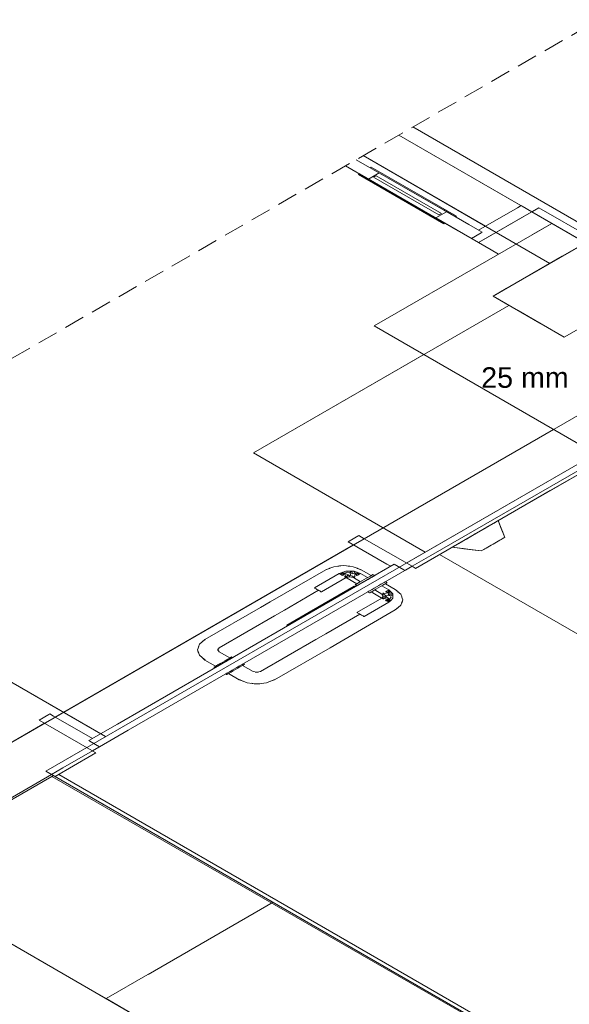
# Model space of a CAD drawing. Header units: millimetres. Extents: x 2 to 902, y -447 to 199.
# Tile 381 of 656: x 95.31 to 100.67, y 57.92 to 67.52. Entities that reach past the tile are written whole.
import ezdxf

# ---------------------------------------------------------------- set-up
doc = ezdxf.new("R2010")
doc.units = ezdxf.units.MM
doc.header["$MEASUREMENT"] = 0
doc.linetypes.add('JIS_02_2.0', pattern=[0.3, 0.2, -0.1])
doc.linetypes.add('NULL', pattern=[0])
for name, color, linetype, lineweight in [('DI-Área do detalhe', 7, 'JIS_02_2.0', 9), ('IFC-Elemento construtivo genérico-Contorno', 253, 'Continuous', 5), ('IFC-Elemento de mobília-Contorno', 152, 'Continuous', 5), ('IFC-Laje-Contorno', 134, 'Continuous', 5), ('IFC-Parede padrão-Contorno', 44, 'Continuous', 5), ('IFC-Pilar-Contorno', 83, 'Continuous', 5), ('IFC-Porta-Contorno', 142, 'Continuous', 5), ('IFC-Viga-Contorno', 66, 'Continuous', 5), ('Textos', 7, 'Continuous', 9)]:
    doc.layers.add(name, color=color, linetype=linetype, lineweight=lineweight)
doc.styles.add('Arial', font='arial.ttf')

msp = doc.modelspace()

# ---------------------------------------------------------------- linework, layer by layer
at = {"layer": 'DI-Área do detalhe'}
msp.add_lwpolyline([(88.2228, 60.169), (100.9597, 67.5226), (116.4944, 58.5536), (103.7576, 51.2), (88.2228, 60.169)], dxfattribs=at)
at = {"layer": 'IFC-Elemento construtivo genérico-Contorno', "color": 7, "lineweight": 5}
for p, q in [((99.9746, 62.632), (99.9806, 62.6355)), ((100.0032, 62.5761), (99.9806, 62.6355)), ((100.043, 62.4715), (99.9806, 62.6355)), ((100.0118, 62.5535), (99.9806, 62.6355)), ((100.0118, 62.5535), (99.9806, 62.6355)), ((100.0032, 62.5761), (99.9806, 62.6355)), ((99.7985, 62.5304), (99.8416, 62.5553)), ((99.8416, 62.5553), (99.8782, 62.5764)), ((99.8782, 62.5764), (99.9147, 62.5974)), ((99.9147, 62.5974), (99.9391, 62.6115)), ((99.9391, 62.6115), (99.9635, 62.6256)), ((99.9635, 62.6256), (99.9746, 62.632)), ((100.043, 62.4715), (100.0032, 62.5761)), ((100.0231, 62.5238), (100.0032, 62.5761)), ((100.0213, 62.5285), (100.0118, 62.5535)), ((100.0231, 62.5238), (100.0118, 62.5535)), ((99.6328, 62.4347), (99.6693, 62.4558)), ((99.6693, 62.4558), (99.7124, 62.4806)), ((99.7124, 62.4806), (99.7555, 62.5055)), ((99.7555, 62.5055), (99.7985, 62.5304)), ((99.9784, 62.4343), (99.995, 62.4438)), ((99.9784, 62.4343), (99.995, 62.4438)), ((99.995, 62.4438), (100.007, 62.4508)), ((99.995, 62.4438), (100.007, 62.4508)), ((100.007, 62.4508), (100.019, 62.4577)), ((100.007, 62.4508), (100.019, 62.4577)), ((100.019, 62.4577), (100.0345, 62.4666)), ((100.019, 62.4577), (100.0345, 62.4666)), ((100.043, 62.4715), (100.0231, 62.5238)), ((100.043, 62.4715), (100.0231, 62.5238)), ((100.0345, 62.4666), (100.043, 62.4715)), ((100.0345, 62.4666), (100.043, 62.4715)), ((99.5303, 62.3755), (99.5364, 62.379)), ((99.5303, 62.3755), (99.6723, 62.3575)), ((99.5303, 62.3755), (99.8143, 62.3395)), ((99.5303, 62.3755), (99.8143, 62.3395)), ((99.5303, 62.3755), (99.6723, 62.3575)), ((99.5364, 62.379), (99.5474, 62.3854)), ((99.5474, 62.3854), (99.5718, 62.3995)), ((99.5718, 62.3995), (99.5962, 62.4136)), ((99.5962, 62.4136), (99.6328, 62.4347)), ((99.6387, 62.3618), (99.7238, 62.351)), ((99.6387, 62.3618), (99.7238, 62.351)), ((99.6451, 62.361), (99.8143, 62.3395)), ((99.6451, 62.361), (99.8143, 62.3395)), ((99.6723, 62.3575), (99.8143, 62.3395)), ((99.6723, 62.3575), (99.8143, 62.3395)), ((99.7238, 62.351), (99.8143, 62.3395)), ((99.7238, 62.351), (99.8143, 62.3395)), ((99.8143, 62.3395), (99.8383, 62.3534)), ((99.8143, 62.3395), (99.8263, 62.3464)), ((99.8263, 62.3464), (99.8383, 62.3534)), ((99.8383, 62.3534), (99.8503, 62.3603)), ((99.8383, 62.3534), (99.8503, 62.3603)), ((99.8503, 62.3603), (99.8623, 62.3672)), ((99.8503, 62.3603), (99.8623, 62.3672)), ((99.8623, 62.3672), (99.8789, 62.3768)), ((99.8623, 62.3672), (99.8789, 62.3768)), ((99.8789, 62.3768), (99.8955, 62.3864)), ((99.8789, 62.3768), (99.8955, 62.3864)), ((99.8955, 62.3864), (99.9121, 62.3959)), ((99.8955, 62.3864), (99.9121, 62.3959)), ((99.9121, 62.3959), (99.9287, 62.4055)), ((99.9121, 62.3959), (99.9287, 62.4055)), ((99.9287, 62.4055), (99.9453, 62.4151)), ((99.9287, 62.4055), (99.9453, 62.4151)), ((99.9453, 62.4151), (99.9618, 62.4247)), ((99.9453, 62.4151), (99.9618, 62.4247)), ((99.9618, 62.4247), (99.9784, 62.4343)), ((99.9618, 62.4247), (99.9784, 62.4343))]:
    msp.add_line(p, q, dxfattribs=at)
at = {"layer": 'IFC-Elemento de mobília-Contorno', "color": 7, "lineweight": 5}
for p, q in [((99.4079, 62.3049), (100.8964, 63.1643)), ((102.3524, 60.6049), (99.4079, 62.3049)), ((102.3524, 60.6049), (99.4079, 62.3049))]:
    msp.add_line(p, q, dxfattribs=at)
at = {"layer": 'IFC-Laje-Contorno', "color": 7, "lineweight": 5}
for p, q in [((100.3068, 65.6482), (99.0099, 66.3969)), ((100.8313, 65.3453), (99.0099, 66.3969)), ((98.7133, 65.9682), (98.4903, 66.0969)), ((99.7871, 65.3482), (100.3068, 65.6482)), ((100.8313, 65.3453), (100.3068, 65.6482)), ((99.7871, 65.3482), (99.3714, 65.5882)), ((97.5912, 63.296), (100.0845, 64.7355)), ((97.5912, 63.296), (99.2532, 64.2555)), ((95.5667, 60.1915), (100.9295, 63.2877)), ((99.2675, 62.3282), (97.5912, 63.296)), ((99.2675, 62.3282), (97.5912, 63.296)), ((99.0827, 62.2215), (100.9303, 63.2882)), ((96.1498, 60.5282), (94.4735, 61.496)), ((96.1017, 60.556), (94.4735, 61.496)), ((95.5667, 60.1915), (95.965, 60.4215)), ((95.6224, 60.1593), (95.5667, 60.1915)), ((102.5346, 56.1686), (95.5667, 60.1915)), ((97.4027, 57.2515), (94.0126, 59.2088))]:
    msp.add_line(p, q, dxfattribs=at)
at = {"layer": 'IFC-Parede padrão-Contorno', "color": 7, "lineweight": 5}
for p, q in [((99.7871, 65.3482), (100.2563, 65.619)), ((100.2563, 65.619), (100.3068, 65.6482)), ((100.3068, 65.6482), (100.3135, 65.6521)), ((106.3313, 62.1699), (100.3068, 65.6482)), ((100.3135, 65.6521), (100.376, 65.6882)), ((101.2341, 65.1928), (100.376, 65.6882)), ((99.8647, 65.167), (100.5016, 65.5347)), ((100.3143, 65.4266), (100.5025, 65.5352)), ((104.8749, 63.0098), (100.5016, 65.5347)), ((99.9092, 65.2777), (99.7871, 65.3482)), ((99.9828, 65.2352), (99.9092, 65.2777)), ((98.7696, 64.5347), (99.8647, 65.167)), ((101.4138, 63.0081), (98.7696, 64.5347)), ((99.3232, 62.2959), (100.9506, 63.2355)), ((100.4876, 62.9282), (100.9852, 63.2155)), ((99.1731, 62.1693), (100.4876, 62.9282)), ((99.1385, 62.1893), (99.3232, 62.2959)), ((99.1696, 62.1714), (99.1385, 62.1893)), ((99.1731, 62.1693), (99.1696, 62.1714)), ((95.6571, 60.1393), (96.0148, 60.3459)), ((95.7318, 60.2225), (96.0208, 60.3893)), ((96.0148, 60.3459), (96.0554, 60.3693)), ((96.0243, 60.3873), (96.0208, 60.3893)), ((96.0554, 60.3693), (96.0243, 60.3873)), ((94.1098, 59.286), (95.6224, 60.1593)), ((94.4045, 59.4562), (95.6224, 60.1593)), ((95.6224, 60.1593), (95.7318, 60.2225)), ((96.051, 59.9119), (95.6224, 60.1593)), ((98.4413, 58.5718), (95.6917, 60.1593)), ((102.9201, 55.946), (96.051, 59.9119)), ((95.611, 58.2859), (93.9942, 59.2194)), ((96.5658, 58.2083), (97.7837, 58.9115)), ((96.1556, 57.9715), (97.3735, 58.6747)), ((105.7044, 54.3785), (98.4413, 58.5718)), ((96.1556, 57.9715), (95.611, 58.2859)), ((97.0019, 57.4829), (96.1556, 57.9715))]:
    msp.add_line(p, q, dxfattribs=at)
at = {"layer": 'IFC-Pilar-Contorno', "color": 7, "lineweight": 5}
for p, q in [((100.2879, 65.0316), (100.9691, 65.4248)), ((100.6048, 65.2145), (100.839, 65.3498)), ((99.9298, 64.8248), (100.6048, 65.2145)), ((100.0584, 64.8991), (100.2879, 65.0316)), ((99.9298, 64.8248), (100.0584, 64.8991)), ((100.086, 64.7347), (99.9298, 64.8248)), ((100.384, 64.5627), (99.9298, 64.8248)), ((100.6227, 64.4248), (101.3039, 64.8181)), ((100.1727, 64.6846), (100.086, 64.7347)), ((100.6227, 64.4248), (100.1727, 64.6846)), ((100.5369, 64.4743), (100.384, 64.5627)), ((100.6227, 64.4248), (100.8569, 64.5601)), ((100.6227, 64.4248), (100.5369, 64.4743))]:
    msp.add_line(p, q, dxfattribs=at)
at = {"layer": 'IFC-Porta-Contorno', "color": 7, "lineweight": 5}
for p, q in [((99.3406, 65.606), (98.4903, 66.0969)), ((99.4446, 65.666), (98.5942, 66.1569)), ((98.6163, 66.0122), (98.6267, 66.0182)), ((98.6163, 66.0122), (98.6267, 66.0182)), ((99.4477, 65.5322), (98.6163, 66.0122)), ((99.4477, 65.5322), (98.6163, 66.0122)), ((99.4581, 65.5382), (98.6267, 66.0182)), ((98.7133, 65.9682), (98.8172, 66.0282)), ((98.7306, 66.0782), (98.741, 66.0842)), ((98.7306, 66.0782), (98.741, 66.0842)), ((99.562, 65.5982), (98.7306, 66.0782)), ((99.562, 65.5982), (98.7306, 66.0782)), ((99.5724, 65.6042), (98.741, 66.0842)), ((99.5724, 65.6042), (98.741, 66.0842)), ((98.7636, 65.9853), (98.7876, 65.9991)), ((99.425, 65.6311), (98.7876, 65.9991)), ((99.401, 65.6173), (98.7636, 65.9853)), ((99.3714, 65.5882), (99.4754, 65.6482)), ((99.401, 65.6173), (99.425, 65.6311)), ((99.6917, 65.5233), (99.4446, 65.666)), ((99.7871, 65.4682), (100.1679, 65.688)), ((99.8376, 65.3773), (100.3068, 65.6482)), ((100.1679, 65.688), (100.2028, 65.7082)), ((100.2116, 65.7031), (100.2028, 65.7082)), ((100.3068, 65.6482), (100.2116, 65.7031)), ((99.5878, 65.4633), (99.3406, 65.606)), ((99.4477, 65.5322), (99.4581, 65.5382)), ((99.4477, 65.5322), (99.4581, 65.5382)), ((99.562, 65.5982), (99.5724, 65.6042)), ((99.562, 65.5982), (99.5724, 65.6042)), ((99.7759, 65.4747), (99.6917, 65.5233)), ((99.672, 65.4147), (99.5878, 65.4633)), ((99.7179, 65.3882), (99.8126, 65.4429)), ((99.8218, 65.4482), (99.7759, 65.4747)), ((99.8126, 65.4429), (99.8218, 65.4482)), ((99.7179, 65.3882), (99.672, 65.4147)), ((99.724, 65.3847), (99.7179, 65.3882)), ((99.7871, 65.3482), (99.724, 65.3847)), ((99.7871, 65.3482), (99.8376, 65.3773)), ((98.5242, 62.4347), (98.6189, 62.4893)), ((98.6718, 62.4587), (98.6189, 62.4893)), ((99.1385, 62.1893), (98.6718, 62.4587)), ((98.515, 62.4293), (98.5242, 62.4347)), ((98.8937, 62.2107), (98.515, 62.4293)), ((96.264, 60.6497), (98.9653, 62.2093)), ((97.7558, 61.843), (98.2967, 62.1553)), ((98.2967, 62.1553), (98.3372, 62.1709)), ((98.2967, 62.1553), (98.3372, 62.1709)), ((98.2991, 62.154), (98.3324, 62.169)), ((98.2991, 62.154), (98.3324, 62.169)), ((98.3324, 62.169), (98.3372, 62.1709)), ((98.3324, 62.169), (98.3372, 62.1709)), ((98.3372, 62.1709), (98.3762, 62.186)), ((98.3372, 62.1709), (98.3762, 62.186)), ((98.3762, 62.186), (98.4231, 62.1914)), ((98.3762, 62.186), (98.4231, 62.1914)), ((98.4145, 62.1904), (98.4298, 62.1935)), ((98.4145, 62.1904), (98.4298, 62.1935)), ((98.4231, 62.1914), (98.4447, 62.1945)), ((98.4231, 62.1914), (98.4447, 62.1945)), ((98.4298, 62.1935), (98.4699, 62.1967)), ((98.4298, 62.1935), (98.4699, 62.1967)), ((98.4447, 62.1945), (98.4699, 62.1967)), ((98.4447, 62.1945), (98.4699, 62.1967)), ((98.4699, 62.1967), (98.4986, 62.1943)), ((98.4699, 62.1967), (98.4986, 62.1943)), ((98.4986, 62.1943), (98.5335, 62.1894)), ((98.4986, 62.1943), (98.5335, 62.1894)), ((98.5168, 62.1914), (98.5637, 62.186)), ((98.5168, 62.1914), (98.5637, 62.186)), ((98.5637, 62.186), (98.6046, 62.1703)), ((98.5637, 62.186), (98.6046, 62.1703)), ((98.6027, 62.1709), (98.6431, 62.1553)), ((98.6027, 62.1709), (98.6075, 62.169)), ((98.6027, 62.1709), (98.6431, 62.1553)), ((98.6027, 62.1709), (98.6075, 62.169)), ((98.6046, 62.1703), (98.6067, 62.1694)), ((98.6046, 62.1703), (98.6067, 62.1694)), ((98.6069, 62.1693), (98.6408, 62.1539)), ((98.6075, 62.169), (98.6408, 62.1539)), ((98.7401, 62.0993), (98.6431, 62.1553)), ((98.7401, 62.0993), (98.6431, 62.1553)), ((98.9306, 62.1893), (98.8937, 62.2107)), ((99.0595, 62.1549), (98.9653, 62.2093)), ((99.0692, 62.1493), (99.0595, 62.1549)), ((99.0757, 62.153), (99.1385, 62.1893)), ((96.3679, 60.5897), (99.0692, 62.1493)), ((98.1859, 61.9793), (98.4284, 62.1193)), ((98.1859, 61.9793), (98.4284, 62.1193)), ((98.2551, 61.9393), (98.4976, 62.0793)), ((98.2551, 61.9393), (98.4976, 62.0793)), ((98.4284, 62.1193), (98.4377, 62.1224)), ((98.4284, 62.1193), (98.4377, 62.1224)), ((98.4385, 62.1135), (98.433, 62.1166)), ((98.4385, 62.1135), (98.433, 62.1166)), ((98.4377, 62.1224), (98.447, 62.1255)), ((98.4377, 62.1224), (98.447, 62.1255)), ((98.4457, 62.1093), (98.4385, 62.1135)), ((98.4457, 62.1093), (98.4385, 62.1135)), ((98.4457, 62.1093), (98.4656, 62.1317)), ((98.4457, 62.1093), (98.4656, 62.1317)), ((98.4457, 62.1093), (98.447, 62.1255)), ((98.4457, 62.1093), (98.447, 62.1255)), ((98.454, 62.1045), (98.4457, 62.1093)), ((98.454, 62.1045), (98.4457, 62.1093)), ((98.447, 62.1255), (98.4656, 62.1317)), ((98.447, 62.1255), (98.4656, 62.1317)), ((98.463, 62.0993), (98.454, 62.1045)), ((98.463, 62.0993), (98.454, 62.1045)), ((98.463, 62.0993), (98.4656, 62.1317)), ((98.463, 62.0993), (98.4656, 62.1317)), ((98.463, 62.0993), (98.4804, 62.1226)), ((98.463, 62.0993), (98.4804, 62.1226)), ((98.4656, 62.1317), (98.4942, 62.1413)), ((98.4656, 62.1317), (98.4942, 62.1413)), ((98.4875, 62.0852), (98.4803, 62.0893)), ((98.4875, 62.0852), (98.4803, 62.0893)), ((98.4804, 62.1226), (98.5131, 62.1321)), ((98.4804, 62.1226), (98.5131, 62.1321)), ((98.4804, 62.1226), (98.5142, 62.1069)), ((98.493, 62.082), (98.4804, 62.1226)), ((98.4804, 62.1226), (98.5142, 62.1069)), ((98.493, 62.082), (98.4804, 62.1226)), ((98.493, 62.082), (98.4875, 62.0852)), ((98.493, 62.082), (98.4875, 62.0852)), ((98.493, 62.082), (98.5142, 62.1069)), ((98.493, 62.082), (98.5142, 62.1069)), ((98.4942, 62.1413), (98.5323, 62.1413)), ((98.4942, 62.1413), (98.5133, 62.1413)), ((98.4948, 62.0777), (98.5046, 62.0753)), ((98.4948, 62.0777), (98.5046, 62.0753)), ((98.4976, 62.0793), (98.5142, 62.1069)), ((98.4976, 62.0793), (98.5142, 62.1069)), ((98.4976, 62.0793), (98.5323, 62.0876)), ((98.4976, 62.0793), (98.515, 62.0835)), ((98.6016, 62.0193), (98.5046, 62.0753)), ((98.6016, 62.0193), (98.5046, 62.0753)), ((98.5131, 62.1321), (98.5344, 62.1286)), ((98.5131, 62.1321), (98.5344, 62.1286)), ((98.5133, 62.1413), (98.5513, 62.1413)), ((98.5133, 62.1413), (98.5323, 62.1413)), ((98.5133, 62.1413), (98.5323, 62.1413)), ((98.5323, 62.0876), (98.5142, 62.1069)), ((98.5142, 62.1069), (98.5389, 62.0994)), ((98.5323, 62.0876), (98.5142, 62.1069)), ((98.5142, 62.1069), (98.5389, 62.0994)), ((98.515, 62.0835), (98.5323, 62.0876)), ((98.5323, 62.1413), (98.5513, 62.1413)), ((98.5323, 62.1413), (98.5513, 62.1413)), ((98.5323, 62.0876), (98.5496, 62.0835)), ((98.5323, 62.0876), (98.5496, 62.0835)), ((98.5344, 62.1286), (98.5513, 62.1413)), ((98.5344, 62.1286), (98.5513, 62.1413)), ((98.5566, 62.1156), (98.5344, 62.1286)), ((98.5389, 62.0994), (98.5344, 62.1286)), ((98.5566, 62.1156), (98.5344, 62.1286)), ((98.5389, 62.0994), (98.5344, 62.1286)), ((98.5389, 62.0994), (98.5568, 62.0927)), ((98.5389, 62.0994), (98.5568, 62.0927)), ((98.5496, 62.0835), (98.5669, 62.0793)), ((98.5496, 62.0835), (98.5669, 62.0793)), ((98.5566, 62.1156), (98.5513, 62.1413)), ((98.5513, 62.1413), (98.5703, 62.1413)), ((98.5566, 62.1156), (98.5513, 62.1413)), ((98.5513, 62.1413), (98.5703, 62.1413)), ((98.5566, 62.1156), (98.5842, 62.1226)), ((98.5566, 62.1156), (98.5842, 62.1226)), ((98.5669, 62.0793), (98.5568, 62.0927)), ((98.5568, 62.0927), (98.5771, 62.0852)), ((98.5669, 62.0793), (98.5568, 62.0927)), ((98.5568, 62.0927), (98.5771, 62.0852)), ((98.6362, 62.0393), (98.5669, 62.0793)), ((98.6362, 62.0393), (98.5669, 62.0793)), ((98.5842, 62.1226), (98.5703, 62.1413)), ((98.5703, 62.1413), (98.5989, 62.1317)), ((98.5842, 62.1226), (98.5703, 62.1413)), ((98.5703, 62.1413), (98.5989, 62.1317)), ((98.5771, 62.0852), (98.5842, 62.1226)), ((98.5771, 62.0852), (98.5842, 62.1226)), ((98.5771, 62.0852), (98.5842, 62.0893)), ((98.5771, 62.0852), (98.5842, 62.0893)), ((98.6016, 62.0993), (98.5842, 62.1226)), ((98.6016, 62.0993), (98.5842, 62.1226)), ((98.6016, 62.0993), (98.5989, 62.1317)), ((98.6189, 62.1093), (98.5989, 62.1317)), ((98.5989, 62.1317), (98.6176, 62.1255)), ((98.6016, 62.0993), (98.5989, 62.1317)), ((98.6189, 62.1093), (98.5989, 62.1317)), ((98.5989, 62.1317), (98.6176, 62.1255)), ((98.6016, 62.0993), (98.6105, 62.1045)), ((98.6016, 62.0993), (98.6105, 62.1045)), ((98.6105, 62.1045), (98.6189, 62.1093)), ((98.6105, 62.1045), (98.6189, 62.1093)), ((98.6189, 62.1093), (98.6176, 62.1255)), ((98.6176, 62.1255), (98.6269, 62.1224)), ((98.6189, 62.1093), (98.6176, 62.1255)), ((98.6176, 62.1255), (98.6269, 62.1224)), ((98.6189, 62.1093), (98.6261, 62.1135)), ((98.6189, 62.1093), (98.6261, 62.1135)), ((98.6261, 62.1135), (98.6316, 62.1166)), ((98.6261, 62.1135), (98.6316, 62.1166)), ((98.6269, 62.1224), (98.6362, 62.1193)), ((98.6269, 62.1224), (98.6362, 62.1193)), ((98.7055, 62.0793), (98.6362, 62.1193)), ((98.7055, 62.0793), (98.6362, 62.1193)), ((98.6484, 62.0464), (98.6708, 62.0593)), ((98.6484, 62.0464), (98.6708, 62.0593)), ((98.6708, 62.0593), (98.6933, 62.0723)), ((98.6708, 62.0593), (98.6933, 62.0723)), ((98.6882, 62.0693), (98.6953, 62.0735)), ((98.6882, 62.0693), (98.6953, 62.0735)), ((98.6882, 62.0493), (98.7106, 62.0623)), ((98.6933, 62.0723), (98.7141, 62.0843)), ((98.6933, 62.0723), (98.7141, 62.0843)), ((98.7106, 62.0623), (98.7315, 62.0743)), ((98.7141, 62.0843), (98.7321, 62.0947)), ((98.7141, 62.0843), (98.7321, 62.0947)), ((98.7315, 62.0743), (98.7494, 62.0847)), ((98.7321, 62.0947), (98.7458, 62.1026)), ((98.7321, 62.0947), (98.7458, 62.1026)), ((98.7458, 62.1026), (98.7545, 62.1076)), ((98.7458, 62.1026), (98.7545, 62.1076)), ((98.7494, 62.0847), (98.7632, 62.0926)), ((98.7545, 62.1076), (98.7574, 62.1093)), ((98.7545, 62.1076), (98.7574, 62.1093)), ((98.7748, 62.0993), (98.7574, 62.1093)), ((98.7748, 62.0993), (98.7574, 62.1093)), ((98.7632, 62.0926), (98.7718, 62.0976)), ((98.7718, 62.0976), (98.7748, 62.0993)), ((99.0692, 62.1493), (99.0757, 62.153)), ((98.1359, 61.7424), (98.5739, 61.9953)), ((98.187, 61.9786), (98.1859, 61.9793)), ((98.187, 61.9786), (98.1859, 61.9793)), ((98.1905, 61.9766), (98.187, 61.9786)), ((98.1905, 61.9766), (98.187, 61.9786)), ((98.196, 61.9735), (98.1905, 61.9766)), ((98.196, 61.9735), (98.1905, 61.9766)), ((98.2032, 61.9693), (98.196, 61.9735)), ((98.2032, 61.9693), (98.196, 61.9735)), ((98.2115, 61.9645), (98.2032, 61.9693)), ((98.2115, 61.9645), (98.2032, 61.9693)), ((98.2205, 61.9593), (98.2115, 61.9645)), ((98.2205, 61.9593), (98.2115, 61.9645)), ((98.5808, 61.9913), (98.5739, 61.9953)), ((98.5842, 61.9893), (98.5808, 61.9913)), ((98.5842, 62.0093), (98.5872, 62.011)), ((98.5842, 62.0093), (98.5872, 62.011)), ((98.6016, 61.9993), (98.5842, 62.0093)), ((98.6016, 61.9993), (98.5842, 62.0093)), ((98.5872, 62.011), (98.5958, 62.016)), ((98.5872, 62.011), (98.5958, 62.016)), ((98.5958, 62.016), (98.6096, 62.024)), ((98.5958, 62.016), (98.6096, 62.024)), ((98.6016, 61.9993), (98.6045, 62.001)), ((98.6045, 62.001), (98.6132, 62.006)), ((98.6096, 62.024), (98.6275, 62.0343)), ((98.6096, 62.024), (98.6275, 62.0343)), ((98.6132, 62.006), (98.6269, 62.014)), ((98.6269, 62.014), (98.6449, 62.0243)), ((98.6275, 62.0343), (98.6484, 62.0464)), ((98.6275, 62.0343), (98.6484, 62.0464)), ((98.6449, 62.0243), (98.6657, 62.0364)), ((98.6463, 62.0452), (98.6535, 62.0493)), ((98.6463, 62.0452), (98.6535, 62.0493)), ((98.6657, 62.0364), (98.6882, 62.0493)), ((98.7309, 61.954), (98.7488, 61.9643)), ((98.7488, 61.9643), (98.7697, 61.9764)), ((98.7661, 61.9543), (98.787, 61.9664)), ((98.7661, 61.9543), (98.787, 61.9664)), ((98.7697, 61.9764), (98.7921, 61.9893)), ((98.787, 61.9664), (98.8094, 61.9793)), ((98.787, 61.9664), (98.8094, 61.9793)), ((98.7921, 61.9893), (98.8145, 62.0023)), ((98.8094, 61.9793), (98.8318, 61.9923)), ((98.8094, 61.9793), (98.8318, 61.9923)), ((98.8145, 62.0023), (98.8354, 62.0143)), ((98.8318, 61.9923), (98.8527, 62.0043)), ((98.8318, 61.9923), (98.8527, 62.0043)), ((98.8354, 62.0143), (98.8533, 62.0247)), ((98.9133, 61.9593), (98.844, 61.9993)), ((98.9133, 61.9593), (98.844, 61.9993)), ((98.8527, 62.0043), (98.8706, 62.0147)), ((98.8527, 62.0043), (98.8706, 62.0147)), ((98.8533, 62.0247), (98.8671, 62.0326)), ((98.8671, 62.0326), (98.8757, 62.0376)), ((98.8706, 62.0147), (98.8844, 62.0226)), ((98.8706, 62.0147), (98.8844, 62.0226)), ((98.8757, 62.0376), (98.8787, 62.0393)), ((98.896, 62.0293), (98.8787, 62.0393)), ((98.896, 62.0293), (98.8787, 62.0393)), ((98.9757, 61.9633), (98.8787, 62.0193)), ((98.9757, 61.9633), (98.8787, 62.0193)), ((98.8844, 62.0226), (98.8931, 62.0276)), ((98.8844, 62.0226), (98.8931, 62.0276)), ((98.8931, 62.0276), (98.896, 62.0293)), ((98.8931, 62.0276), (98.896, 62.0293)), ((98.9999, 61.9424), (98.9733, 61.9619)), ((98.9999, 61.9424), (98.9733, 61.9619)), ((99.0027, 61.94), (98.9757, 61.9633)), ((99.0027, 61.94), (98.9757, 61.9633)), ((97.8944, 61.763), (98.2274, 61.9553)), ((98.2295, 61.9541), (98.2205, 61.9593)), ((98.2295, 61.9541), (98.2205, 61.9593)), ((98.2378, 61.9493), (98.2295, 61.9541)), ((98.2378, 61.9493), (98.2295, 61.9541)), ((98.245, 61.9452), (98.2378, 61.9493)), ((98.245, 61.9452), (98.2378, 61.9493)), ((98.2505, 61.942), (98.245, 61.9452)), ((98.2505, 61.942), (98.245, 61.9452)), ((98.254, 61.94), (98.2505, 61.942)), ((98.254, 61.94), (98.2505, 61.942)), ((98.2551, 61.9393), (98.254, 61.94)), ((98.2551, 61.9393), (98.254, 61.94)), ((98.6016, 61.7393), (98.844, 61.8793)), ((98.6016, 61.7393), (98.844, 61.8793)), ((98.7055, 61.9393), (98.7084, 61.941)), ((98.7228, 61.9293), (98.7055, 61.9393)), ((98.7228, 61.9293), (98.7055, 61.9393)), ((98.7084, 61.941), (98.7171, 61.946)), ((98.7171, 61.946), (98.7309, 61.954)), ((98.7228, 61.9293), (98.7258, 61.931)), ((98.7228, 61.9293), (98.7258, 61.931)), ((98.7258, 61.931), (98.7344, 61.936)), ((98.7258, 61.931), (98.7344, 61.936)), ((98.7344, 61.936), (98.7482, 61.944)), ((98.7344, 61.936), (98.7482, 61.944)), ((98.8371, 61.8833), (98.7401, 61.9393)), ((98.8371, 61.8833), (98.7401, 61.9393)), ((98.7482, 61.944), (98.7661, 61.9543)), ((98.7482, 61.944), (98.7661, 61.9543)), ((98.844, 61.9193), (98.7748, 61.9593)), ((98.844, 61.9193), (98.7748, 61.9593)), ((98.8412, 61.8777), (98.8371, 61.8833)), ((98.8412, 61.8777), (98.8371, 61.8833)), ((98.844, 61.9193), (98.8673, 61.9135)), ((98.8512, 61.9093), (98.844, 61.9193)), ((98.844, 61.9193), (98.8673, 61.9135)), ((98.8512, 61.9093), (98.844, 61.9193)), ((98.844, 61.8793), (98.8512, 61.8893)), ((98.844, 61.8793), (98.8512, 61.8893)), ((98.844, 61.8793), (98.8919, 61.8889)), ((98.844, 61.8793), (98.8919, 61.8889)), ((98.8487, 61.8766), (98.8919, 61.8889)), ((98.8487, 61.8766), (98.8919, 61.8889)), ((98.8487, 61.8766), (98.919, 61.8694)), ((98.8542, 61.8735), (98.8487, 61.8766)), ((98.8487, 61.8766), (98.919, 61.8694)), ((98.8542, 61.8735), (98.8487, 61.8766)), ((98.8584, 61.8993), (98.8512, 61.9093)), ((98.8584, 61.8993), (98.8512, 61.9093)), ((98.8512, 61.8893), (98.8584, 61.8993)), ((98.8512, 61.8893), (98.8584, 61.8993)), ((98.8542, 61.9252), (98.8614, 61.9293)), ((98.8542, 61.9252), (98.919, 61.9293)), ((98.8542, 61.9252), (98.8614, 61.9293)), ((98.8542, 61.9252), (98.919, 61.9293)), ((98.8673, 61.9135), (98.8542, 61.9252)), ((98.8673, 61.9135), (98.8542, 61.9252)), ((98.8614, 61.8693), (98.8542, 61.8735)), ((98.8614, 61.8693), (98.8542, 61.8735)), ((98.8584, 61.8993), (98.8919, 61.8889)), ((98.8584, 61.8993), (98.8919, 61.8889)), ((98.8789, 61.9031), (98.8673, 61.9135)), ((98.8789, 61.9031), (98.8673, 61.9135)), ((98.8787, 61.9393), (98.8877, 61.9445)), ((98.8787, 61.9393), (98.8877, 61.9445)), ((98.8787, 61.9393), (98.919, 61.9293)), ((98.8787, 61.9393), (98.9349, 61.9378)), ((98.8787, 61.9393), (98.919, 61.9293)), ((98.8787, 61.9393), (98.9349, 61.9378)), ((98.8787, 61.8593), (98.919, 61.8694)), ((98.8787, 61.8593), (98.919, 61.8694)), ((98.8789, 61.9031), (98.9294, 61.9005)), ((98.8919, 61.8889), (98.8789, 61.9031)), ((98.8919, 61.8889), (98.8789, 61.9031)), ((98.8789, 61.9031), (98.9294, 61.9005)), ((98.8877, 61.9445), (98.896, 61.9493)), ((98.8877, 61.9445), (98.896, 61.9493)), ((98.919, 61.8694), (98.8919, 61.8889)), ((98.919, 61.8694), (98.8919, 61.8889)), ((98.896, 61.9493), (98.9032, 61.9535)), ((98.896, 61.9493), (98.9032, 61.9535)), ((98.896, 61.9493), (98.9349, 61.9378)), ((98.896, 61.9493), (98.9241, 61.9486)), ((98.896, 61.9493), (98.9349, 61.9378)), ((98.896, 61.9493), (98.9241, 61.9486)), ((98.9032, 61.9535), (98.9087, 61.9566)), ((98.9032, 61.9535), (98.9087, 61.9566)), ((98.9068, 61.9134), (98.919, 61.9293)), ((98.9068, 61.9134), (98.919, 61.9293)), ((98.9068, 61.9134), (98.9294, 61.9005)), ((98.9068, 61.9134), (98.9514, 61.9103)), ((98.9068, 61.9134), (98.9294, 61.9005)), ((98.9068, 61.9134), (98.9514, 61.9103)), ((98.9187, 61.9539), (98.9133, 61.9593)), ((98.9187, 61.9539), (98.9133, 61.9593)), ((98.9241, 61.9486), (98.9187, 61.9539)), ((98.9241, 61.9486), (98.9187, 61.9539)), ((98.919, 61.9293), (98.9514, 61.9213)), ((98.919, 61.9293), (98.9514, 61.9213)), ((98.919, 61.8694), (98.9354, 61.8882)), ((98.919, 61.8694), (98.9354, 61.8882)), ((98.9349, 61.9378), (98.9241, 61.9486)), ((98.9349, 61.9378), (98.9241, 61.9486)), ((98.9294, 61.9005), (98.9514, 61.9103)), ((98.9294, 61.9005), (98.9514, 61.9103)), ((98.9354, 61.8882), (98.9294, 61.9005)), ((98.9354, 61.8882), (98.9294, 61.9005)), ((98.9514, 61.9213), (98.9349, 61.9378)), ((98.9514, 61.9213), (98.9349, 61.9378)), ((98.9349, 61.8608), (98.9514, 61.8774)), ((98.9349, 61.8608), (98.9514, 61.8774)), ((98.9514, 61.9103), (98.9514, 61.9213)), ((98.9514, 61.9103), (98.9514, 61.9213)), ((98.9514, 61.8993), (98.9514, 61.9103)), ((98.9514, 61.8993), (98.9514, 61.9103)), ((98.9514, 61.8883), (98.9514, 61.8993)), ((98.9514, 61.8774), (98.9514, 61.8993)), ((98.9514, 61.8883), (98.9514, 61.8993)), ((98.9514, 61.8774), (98.9514, 61.8883)), ((98.9514, 61.8774), (98.9514, 61.8883)), ((99.0027, 61.94), (98.9995, 61.9427)), ((99.0027, 61.94), (98.9995, 61.9427)), ((99.0017, 61.9411), (99.0001, 61.9423)), ((99.0017, 61.9411), (99.0001, 61.9423)), ((99.0288, 61.9174), (99.0017, 61.9411)), ((99.0288, 61.9174), (99.0017, 61.9411)), ((99.0381, 61.8904), (99.0288, 61.9174)), ((99.0381, 61.8904), (99.0288, 61.9174)), ((99.0432, 61.8799), (99.0347, 61.9002)), ((99.0432, 61.8799), (99.0347, 61.9002)), ((99.0474, 61.8633), (99.0432, 61.8799)), ((99.0474, 61.8633), (99.0432, 61.8799)), ((97.1189, 61.4753), (97.6599, 61.7876)), ((97.6599, 61.7876), (97.7558, 61.843)), ((98.6708, 61.6993), (98.9133, 61.8393)), ((98.6708, 61.6993), (98.9133, 61.8393)), ((98.8787, 61.8593), (98.9349, 61.8608)), ((98.8787, 61.8593), (98.9349, 61.8608)), ((98.8877, 61.8541), (98.8787, 61.8593)), ((98.8877, 61.8541), (98.8787, 61.8593)), ((98.896, 61.8493), (98.8877, 61.8541)), ((98.896, 61.8493), (98.8877, 61.8541)), ((98.896, 61.8493), (98.9349, 61.8608)), ((98.896, 61.8493), (98.9349, 61.8608)), ((98.896, 61.8493), (98.9241, 61.8501)), ((98.896, 61.8493), (98.9241, 61.8501)), ((98.9032, 61.8452), (98.896, 61.8493)), ((98.9032, 61.8452), (98.896, 61.8493)), ((98.9087, 61.842), (98.9032, 61.8452)), ((98.9087, 61.842), (98.9032, 61.8452)), ((98.9133, 61.8393), (98.9187, 61.8447)), ((98.9133, 61.8393), (98.9187, 61.8447)), ((98.9187, 61.8447), (98.9241, 61.8501)), ((98.9187, 61.8447), (98.9241, 61.8501)), ((98.9241, 61.8501), (98.9349, 61.8608)), ((98.9241, 61.8501), (98.9349, 61.8608)), ((98.9733, 61.7647), (98.9994, 61.7839)), ((98.9733, 61.7647), (98.9994, 61.7839)), ((98.9757, 61.7633), (99.0027, 61.7867)), ((98.9757, 61.7633), (99.0027, 61.7867)), ((98.9994, 61.7839), (99.0027, 61.7867)), ((98.9994, 61.7839), (99.0027, 61.7867)), ((99.0027, 61.7867), (99.0288, 61.8092)), ((99.0027, 61.7867), (99.0288, 61.8092)), ((99.0288, 61.8092), (99.0381, 61.8363)), ((99.0288, 61.8092), (99.0381, 61.8363)), ((99.0364, 61.8313), (99.0418, 61.8402)), ((99.0364, 61.8313), (99.0418, 61.8402)), ((99.0381, 61.8363), (99.0436, 61.8488)), ((99.0381, 61.8363), (99.0436, 61.8488)), ((99.0418, 61.8402), (99.0474, 61.8633)), ((99.0418, 61.8402), (99.0474, 61.8633)), ((99.0436, 61.8488), (99.0474, 61.8633)), ((99.0436, 61.8488), (99.0474, 61.8633)), ((97.2575, 61.3953), (97.7984, 61.7076)), ((97.7984, 61.7076), (97.8944, 61.763)), ((97.9157, 61.6153), (98.1359, 61.7424)), ((98.2962, 61.531), (98.6293, 61.7233)), ((98.4348, 61.451), (98.9757, 61.7633)), ((98.6027, 61.7386), (98.6016, 61.7393)), ((98.6027, 61.7386), (98.6016, 61.7393)), ((98.6062, 61.7366), (98.6027, 61.7386)), ((98.6062, 61.7366), (98.6027, 61.7386)), ((98.6117, 61.7335), (98.6062, 61.7366)), ((98.6117, 61.7335), (98.6062, 61.7366)), ((98.6189, 61.7293), (98.6117, 61.7335)), ((98.6189, 61.7293), (98.6117, 61.7335)), ((98.6272, 61.7245), (98.6189, 61.7293)), ((98.6272, 61.7245), (98.6189, 61.7293)), ((98.6362, 61.7193), (98.6272, 61.7245)), ((98.6362, 61.7193), (98.6272, 61.7245)), ((98.6452, 61.7141), (98.6362, 61.7193)), ((98.6452, 61.7141), (98.6362, 61.7193)), ((98.6535, 61.7093), (98.6452, 61.7141)), ((98.6535, 61.7093), (98.6452, 61.7141)), ((98.6607, 61.7052), (98.6535, 61.7093)), ((98.6607, 61.7052), (98.6535, 61.7093)), ((98.6662, 61.702), (98.6607, 61.7052)), ((98.6662, 61.702), (98.6607, 61.7052)), ((98.6697, 61.7), (98.6662, 61.702)), ((98.6697, 61.7), (98.6662, 61.702)), ((98.6708, 61.6993), (98.6697, 61.7)), ((98.6708, 61.6993), (98.6697, 61.7)), ((97.9191, 61.6133), (97.9157, 61.6153)), ((97.9261, 61.6093), (97.9191, 61.6133)), ((98.2003, 61.4756), (98.2962, 61.531)), ((97.0472, 61.3753), (97.0514, 61.3919)), ((97.0472, 61.3753), (97.0514, 61.3919)), ((97.0514, 61.3919), (97.0598, 61.412)), ((97.0514, 61.3919), (97.0598, 61.412)), ((97.0565, 61.4024), (97.0658, 61.4294)), ((97.0565, 61.4024), (97.0658, 61.4294)), ((97.0658, 61.4294), (97.0929, 61.4531)), ((97.0658, 61.4294), (97.0929, 61.4531)), ((97.0919, 61.4519), (97.1189, 61.4753)), ((97.0919, 61.4519), (97.1189, 61.4753)), ((97.0919, 61.4519), (97.0952, 61.4547)), ((97.0919, 61.4519), (97.0952, 61.4547)), ((97.0929, 61.4531), (97.0946, 61.4543)), ((97.0929, 61.4531), (97.0946, 61.4543)), ((97.0947, 61.4544), (97.1213, 61.474)), ((97.0947, 61.4544), (97.1213, 61.474)), ((97.2432, 61.3754), (97.2575, 61.3953)), ((97.2432, 61.3754), (97.2575, 61.3953)), ((97.6593, 61.1633), (98.2003, 61.4756)), ((97.7979, 61.0833), (98.3388, 61.3956)), ((98.3388, 61.3956), (98.4348, 61.451)), ((97.051, 61.3608), (97.0472, 61.3753)), ((97.0528, 61.3522), (97.0472, 61.3753)), ((97.051, 61.3608), (97.0472, 61.3753)), ((97.0528, 61.3522), (97.0472, 61.3753)), ((97.0565, 61.3483), (97.051, 61.3608)), ((97.0565, 61.3483), (97.051, 61.3608)), ((97.0582, 61.3433), (97.0528, 61.3522)), ((97.0582, 61.3433), (97.0528, 61.3522)), ((97.0658, 61.3212), (97.0565, 61.3483)), ((97.0658, 61.3212), (97.0565, 61.3483)), ((97.0919, 61.2987), (97.0658, 61.3212)), ((97.0919, 61.2987), (97.0658, 61.3212)), ((97.0952, 61.2959), (97.0919, 61.2987)), ((97.1189, 61.2753), (97.0919, 61.2987)), ((97.0952, 61.2959), (97.0919, 61.2987)), ((97.1189, 61.2753), (97.0919, 61.2987)), ((97.1213, 61.2767), (97.0952, 61.2959)), ((97.1213, 61.2767), (97.0952, 61.2959)), ((97.2426, 61.3677), (97.2439, 61.3844)), ((97.2426, 61.3677), (97.2439, 61.3844)), ((97.2575, 61.3553), (97.2432, 61.3753)), ((97.2575, 61.3553), (97.2432, 61.3753)), ((97.3614, 61.2953), (97.2575, 61.3553)), ((97.3614, 61.2953), (97.2575, 61.3553)), ((97.3354, 61.2803), (97.3534, 61.2907)), ((97.3354, 61.2803), (97.3534, 61.2907)), ((97.3521, 61.29), (97.3591, 61.2939)), ((97.3521, 61.29), (97.3591, 61.2939)), ((97.3534, 61.2907), (97.3671, 61.2986)), ((97.3534, 61.2907), (97.3671, 61.2986)), ((97.3638, 61.2847), (97.3775, 61.2926)), ((97.3671, 61.2986), (97.3758, 61.3036)), ((97.3671, 61.2986), (97.3758, 61.3036)), ((97.3758, 61.3036), (97.3787, 61.3053)), ((97.3758, 61.3036), (97.3787, 61.3053)), ((97.3775, 61.2926), (97.3862, 61.2976)), ((97.3891, 61.2993), (97.3787, 61.3053)), ((97.3891, 61.2993), (97.3787, 61.3053)), ((97.3862, 61.2976), (97.3891, 61.2993)), ((97.2229, 61.2153), (97.1189, 61.2753)), ((97.2229, 61.2153), (97.1189, 61.2753)), ((97.2055, 61.2053), (97.2085, 61.207)), ((97.2055, 61.2053), (97.2085, 61.207)), ((97.2159, 61.1993), (97.2055, 61.2053)), ((97.2159, 61.1993), (97.2055, 61.2053)), ((97.2085, 61.207), (97.2171, 61.212)), ((97.2085, 61.207), (97.2171, 61.212)), ((97.2159, 61.1993), (97.2189, 61.201)), ((97.2171, 61.212), (97.2309, 61.22)), ((97.2171, 61.212), (97.2309, 61.22)), ((97.2189, 61.201), (97.2275, 61.206)), ((97.2252, 61.2167), (97.2321, 61.2207)), ((97.2252, 61.2167), (97.2321, 61.2207)), ((97.2275, 61.206), (97.2413, 61.214)), ((97.2309, 61.22), (97.2488, 61.2303)), ((97.2309, 61.22), (97.2488, 61.2303)), ((97.2413, 61.214), (97.2592, 61.2243)), ((97.2431, 61.227), (97.2575, 61.2353)), ((97.2431, 61.227), (97.2575, 61.2353)), ((97.2488, 61.2303), (97.2697, 61.2424)), ((97.2488, 61.2303), (97.2697, 61.2424)), ((97.2575, 61.2353), (97.2742, 61.245)), ((97.2575, 61.2353), (97.2742, 61.245)), ((97.2592, 61.2243), (97.2801, 61.2364)), ((97.2697, 61.2424), (97.2921, 61.2553)), ((97.2697, 61.2424), (97.2921, 61.2553)), ((97.2801, 61.2364), (97.3025, 61.2493)), ((97.2921, 61.2553), (97.3146, 61.2683)), ((97.2921, 61.2553), (97.3146, 61.2683)), ((97.3025, 61.2493), (97.3249, 61.2623)), ((97.3101, 61.2657), (97.3268, 61.2753)), ((97.3101, 61.2657), (97.3268, 61.2753)), ((97.3146, 61.2683), (97.3354, 61.2803)), ((97.3146, 61.2683), (97.3354, 61.2803)), ((97.3249, 61.2623), (97.3458, 61.2743)), ((97.3268, 61.2753), (97.3411, 61.2836)), ((97.3268, 61.2753), (97.3411, 61.2836)), ((97.3458, 61.2743), (97.3638, 61.2847)), ((97.4064, 61.1893), (97.4289, 61.2023)), ((97.4168, 61.1833), (97.4393, 61.1963)), ((97.4168, 61.1833), (97.4393, 61.1963)), ((97.4289, 61.2023), (97.4497, 61.2143)), ((97.4393, 61.1963), (97.4601, 61.2083)), ((97.4393, 61.1963), (97.4601, 61.2083)), ((97.4497, 61.2143), (97.4677, 61.2247)), ((97.4601, 61.2083), (97.4781, 61.2187)), ((97.4601, 61.2083), (97.4781, 61.2187)), ((97.4677, 61.2247), (97.4814, 61.2326)), ((97.4781, 61.2187), (97.4918, 61.2266)), ((97.4781, 61.2187), (97.4918, 61.2266)), ((97.4814, 61.2326), (97.4901, 61.2376)), ((97.5901, 61.1633), (97.4861, 61.2233)), ((97.5901, 61.1633), (97.4861, 61.2233)), ((97.4901, 61.2376), (97.493, 61.2393)), ((97.4918, 61.2266), (97.5005, 61.2316)), ((97.4918, 61.2266), (97.5005, 61.2316)), ((97.5034, 61.2333), (97.493, 61.2393)), ((97.5034, 61.2333), (97.493, 61.2393)), ((97.5005, 61.2316), (97.5034, 61.2333)), ((97.5005, 61.2316), (97.5034, 61.2333)), ((97.3198, 61.1393), (97.3228, 61.141)), ((97.3302, 61.1333), (97.3198, 61.1393)), ((97.3302, 61.1333), (97.3198, 61.1393)), ((97.3228, 61.141), (97.3314, 61.146)), ((97.3302, 61.1333), (97.3332, 61.135)), ((97.3302, 61.1333), (97.3332, 61.135)), ((97.3314, 61.146), (97.3452, 61.154)), ((97.3332, 61.135), (97.3418, 61.14)), ((97.3332, 61.135), (97.3418, 61.14)), ((97.3418, 61.14), (97.3556, 61.148)), ((97.3418, 61.14), (97.3556, 61.148)), ((97.3452, 61.154), (97.3631, 61.1643)), ((97.4515, 61.0833), (97.3476, 61.1433)), ((97.4515, 61.0833), (97.3476, 61.1433)), ((97.3556, 61.148), (97.3735, 61.1583)), ((97.3556, 61.148), (97.3735, 61.1583)), ((97.3631, 61.1643), (97.384, 61.1764)), ((97.3735, 61.1583), (97.3944, 61.1704)), ((97.3735, 61.1583), (97.3944, 61.1704)), ((97.384, 61.1764), (97.4064, 61.1893)), ((97.3944, 61.1704), (97.4168, 61.1833)), ((97.3944, 61.1704), (97.4168, 61.1833)), ((97.5901, 61.1633), (97.6246, 61.1551)), ((97.5901, 61.1633), (97.6246, 61.1551)), ((97.6115, 61.1547), (97.6405, 61.1555)), ((97.6115, 61.1547), (97.6405, 61.1555)), ((97.6248, 61.1551), (97.6593, 61.1633)), ((97.6248, 61.1551), (97.6593, 61.1633)), ((97.4515, 61.0833), (97.4919, 61.0677)), ((97.4515, 61.0833), (97.4919, 61.0677)), ((97.4539, 61.0847), (97.4872, 61.0696)), ((97.4539, 61.0847), (97.4872, 61.0696)), ((97.4872, 61.0696), (97.4919, 61.0677)), ((97.4872, 61.0696), (97.4919, 61.0677)), ((97.4919, 61.0677), (97.5309, 61.0527)), ((97.4919, 61.0677), (97.5309, 61.0527)), ((97.5309, 61.0527), (97.5778, 61.0473)), ((97.5309, 61.0527), (97.5778, 61.0473)), ((97.5692, 61.0483), (97.5846, 61.0451)), ((97.5692, 61.0483), (97.5846, 61.0451)), ((97.5778, 61.0473), (97.5995, 61.0441)), ((97.5778, 61.0473), (97.5995, 61.0441)), ((97.5846, 61.0451), (97.6247, 61.0419)), ((97.5846, 61.0451), (97.6247, 61.0419)), ((97.5995, 61.0441), (97.6247, 61.0419)), ((97.5995, 61.0441), (97.6247, 61.0419)), ((97.6247, 61.0419), (97.6533, 61.0443)), ((97.6247, 61.0419), (97.6533, 61.0443)), ((97.6533, 61.0443), (97.6884, 61.0492)), ((97.6533, 61.0443), (97.6884, 61.0492)), ((97.6716, 61.0473), (97.7184, 61.0527)), ((97.6716, 61.0473), (97.7184, 61.0527)), ((97.7184, 61.0527), (97.7593, 61.0683)), ((97.7184, 61.0527), (97.7593, 61.0683)), ((97.7574, 61.0677), (97.7979, 61.0833)), ((97.7574, 61.0677), (97.7979, 61.0833)), ((97.7574, 61.0677), (97.7622, 61.0696)), ((97.7574, 61.0677), (97.7622, 61.0696)), ((97.7593, 61.0683), (97.7612, 61.0691)), ((97.7593, 61.0683), (97.7612, 61.0691)), ((97.7622, 61.0696), (97.7955, 61.0847)), ((97.7622, 61.0696), (97.7955, 61.0847)), ((95.5012, 60.6893), (95.5959, 60.744)), ((95.5959, 60.744), (95.6051, 60.7493)), ((95.6421, 60.728), (95.6051, 60.7493)), ((96.0208, 60.5093), (95.6421, 60.728)), ((95.9678, 60.4199), (95.5012, 60.6893)), ((95.9862, 60.4893), (96.264, 60.6497)), ((96.0901, 60.4293), (96.3679, 60.5897)), ((95.9959, 60.4837), (95.9862, 60.4893)), ((96.0901, 60.4293), (95.9959, 60.4837)), ((96.0208, 60.3893), (96.0836, 60.4256)), ((96.0836, 60.4256), (96.0901, 60.4293)), ((96.0208, 60.3893), (95.9678, 60.4199))]:
    msp.add_line(p, q, dxfattribs=at)
at = {"layer": 'IFC-Viga-Contorno', "color": 7, "lineweight": 5}
for p, q in [((100.9691, 65.4248), (99.1476, 66.4765)), ((100.9691, 65.4248), (99.1476, 66.4765)), ((99.9595, 65.4477), (98.6627, 66.1965)), ((99.8556, 65.5077), (98.6627, 66.1965)), ((100.4841, 65.1448), (99.9595, 65.4477)), ((98.6718, 62.4587), (101.9042, 64.325)), ((93.1409, 59.2654), (100.5185, 63.525)), ((95.6581, 60.7187), (98.5679, 62.3987)), ((93.1409, 59.2654), (95.5541, 60.6587)), ((93.6258, 58.9854), (95.6234, 60.1388)), ((95.6234, 60.1388), (95.6407, 60.1487)), ((95.6234, 60.1388), (104.8859, 54.8111))]:
    msp.add_line(p, q, dxfattribs=at)

# ---------------------------------------------------------------- texts
at = {"layer": 'Textos', "linetype": 'NULL', "insert": (101.4031, 63.9286), "char_height": 0.2, "width": 3.178963, "attachment_point": 9, "line_spacing_factor": 0.6, "style": 'Arial'}
msp.add_mtext('25 mm - 1/2"', dxfattribs=at)

doc.saveas('drawing.dxf')
